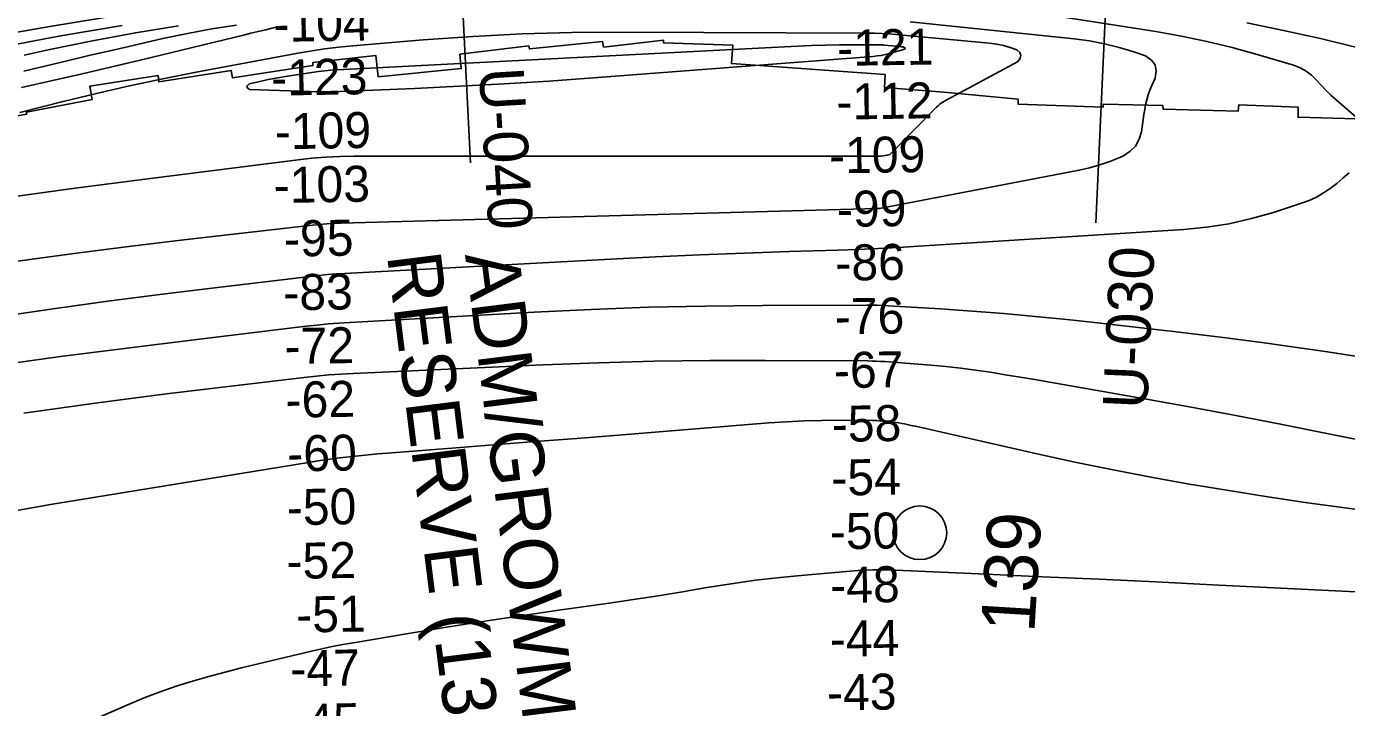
# Model space of a CAD drawing. Extents: x 3508733 to 3546731, y 546897 to 572481.
# Drawn here: x 3519217 to 3521675, y 564701 to 565969 of the extents above; entities that cross this region are included whole.
import ezdxf

# ---------------------------------------------------------------- set-up
doc = ezdxf.new("R2010")
doc.units = 0
for name, color, linetype in [('V-CHAN-NAID', 7, 'Continuous'), ('V-RIVR-IDEN', 7, 'Continuous'), ('V-RIVR-MILE', 7, 'Continuous'), ('V-RIVR-RANG', 7, 'Continuous'), ('V-RIVR-RANG-IDEN', 7, 'Continuous'), ('V-RRAP-RVMT', 7, 'Continuous'), ('V-TOPO-MAJR', 7, 'Continuous'), ('V-TOPO-MINR', 7, 'Continuous')]:
    doc.layers.add(name, color=color, linetype=linetype)

msp = doc.modelspace()

# ---------------------------------------------------------------- linework, layer by layer
at = {"layer": 'V-RIVR-MILE'}
msp.add_circle((3520880.5, 565026.3), 50, dxfattribs=at)
at = {"layer": 'V-RIVR-RANG'}
for p, q in [((3519993.5, 566713.8), (3520044.2, 565715.1)), ((3521250.7, 566542.3), (3521208, 565603.2))]:
    msp.add_line(p, q, dxfattribs=at)
at = {"layer": 'V-RRAP-RVMT'}
msp.add_lwpolyline([(3519092.4, 565782.6), (3519217.7, 565805.5), (3519217.3, 565809), (3519339.5, 565832.7), (3519335.5, 565858), (3519462.5, 565877.4), (3519463.9, 565865.9), (3519598.8, 565887), (3519601, 565872.9), (3519750.8, 565896), (3519750.8, 565901.6), (3519868.1, 565914.7), (3519872.3, 565874.9), (3520026.7, 565890.3), (3520024.4, 565917.1), (3520152.4, 565933), (3520153.6, 565926.9), (3520290.1, 565940.7), (3520291.8, 565930.6), (3520403.5, 565943.2), (3520403.4, 565938.2), (3520532.4, 565934.2), (3520530.1, 565900.2), (3520815.8, 565879.4), (3520814.9, 565855.2), (3520925.1, 565846.5), (3521063.3, 565833.5), (3521063.5, 565824.5), (3521221.7, 565818.5), (3521221.7, 565824.5), (3521333, 565821.7), (3521333.2, 565815), (3521473.4, 565811.3), (3521474.3, 565822.9), (3521584.7, 565818.9), (3521584.7, 565799.7), (3521714.3, 565796)], dxfattribs=at)
at = {"layer": 'V-TOPO-MAJR'}
for points in [[(3521282.2, 565746.3), (3521288.8, 565758.8), (3521293.1, 565773), (3521294.8, 565786.1), (3521296.2, 565795.4), (3521297.6, 565804.7), (3521299.2, 565814), (3521300.9, 565823.2), (3521303.1, 565832.3), (3521305.6, 565841.3), (3521308.8, 565850.1), (3521312.3, 565858.8), (3521318.5, 565872.3), (3521320.5, 565885.5), (3521318.7, 565897.1), (3521311.5, 565906.3), (3521300.6, 565913.9), (3521278.6, 565921.4), (3521251.4, 565929.6), (3521224, 565936.6), (3521196.1, 565941.8), (3521168, 565945.7), (3520862.8, 565977.6)], [(3519690.7, 565968.9), (3519676.8, 565966), (3519662.9, 565962.8), (3519649.1, 565959.6), (3519635.2, 565956.3), (3519621.4, 565952.9), (3519429.1, 565906), (3519318.9, 565880.1), (3519208.5, 565855.4)], [(3518723.9, 565465.3), (3519223.9, 565534.9), (3519315.8, 565547.4), (3519407.8, 565559.3), (3519499.9, 565570.5), (3519592, 565581.2), (3519749.8, 565598.8), (3519763.1, 565600.1), (3519776.4, 565601.2), (3519789.7, 565602), (3519803, 565602.5), (3520801, 565630), (3520802, 565630), (3520804.6, 565630.1), (3520805.5, 565630.2), (3521177.3, 565701.4), (3521196.6, 565705.8), (3521215.6, 565711.1), (3521234.3, 565717.6), (3521252.6, 565725.1), (3521259.7, 565728.3), (3521272.1, 565736.4), (3521282.2, 565746.3)], [(3519332, 564673.9), (3519407.7, 564707), (3519436.9, 564719.1), (3519466.3, 564730.4), (3519496.2, 564740.6), (3519526.4, 564750), (3519556.8, 564758.6), (3519587.3, 564766.9), (3519617.9, 564774.8), (3519648.6, 564782.3), (3519747.8, 564805.9), (3519767.3, 564810.3), (3519786.8, 564814.5), (3519806.4, 564818.2), (3519826.1, 564821.7), (3519928.5, 564838.8), (3519999.5, 564850.4), (3520070.5, 564861.6), (3520141.6, 564872.3), (3520212.8, 564882.7), (3520302.3, 564895.4), (3520347.8, 564902.1), (3520393.2, 564909.1), (3520438.6, 564916.5), (3520483.9, 564924.2), (3520529.3, 564931.4), (3520574.7, 564937.9), (3520620.4, 564943.2), (3520666.1, 564947.7), (3520764.8, 564956), (3520778.9, 564957), (3520793, 564957.5), (3520807, 564957.5), (3520821.1, 564957.2), (3521003.7, 564949.3), (3521109.1, 564944.6), (3521214.5, 564939.8), (3521319.9, 564934.8), (3521425.3, 564929.7), (3522086.4, 564897.1)]]:
    msp.add_lwpolyline(points, dxfattribs=at)
at = {"layer": 'V-TOPO-MINR'}
for points in [[(3521716.6, 566024.9), (3521594.4, 566040.2), (3521471.7, 566050.6), (3521348.7, 566057.8), (3520860, 566076.6), (3520835.9, 566077.3), (3520811.7, 566077.8), (3520787.5, 566077.9), (3520763.3, 566077.7), (3520067.4, 566067.9), (3520017.8, 566066.7), (3519968.3, 566064.8), (3519918.8, 566061.8), (3519869.3, 566058.2), (3519845.1, 566056.2), (3519807.8, 566052.6), (3519770.6, 566048.6), (3519733.5, 566043.7), (3519696.5, 566038.3), (3519393.2, 565990.7), (3519261, 565969), (3519128.9, 565946.1)], [(3521697, 565796.3), (3521655.7, 565832.2), (3521645.9, 565841), (3521636.5, 565850), (3521627.4, 565859.5), (3521618.6, 565869.2), (3521609.4, 565878.2), (3521599.4, 565885.9), (3521588.2, 565891.9), (3521576.2, 565896.6), (3521508.5, 565916.6), (3521461.8, 565929.5), (3521414.8, 565941.1), (3521367.4, 565950.8), (3521319.8, 565959.3), (3520924.6, 566021.7), (3520913.1, 566023.5), (3520901.6, 566025.2), (3520890.1, 566026.7), (3520878.6, 566028.2), (3520877.7, 566028.3), (3520866.6, 566029.6), (3520855.5, 566030.6)], [(3519395.9, 565970.5), (3519278, 565950.8), (3519160.7, 565928.5)], [(3520824.7, 565730.7), (3520826, 565731.7), (3520911.6, 565818.5), (3520914.6, 565821.3), (3520917.7, 565824), (3520921.1, 565826.4), (3520924.5, 565828.7), (3520928.1, 565830.8), (3520931.7, 565832.9), (3520935.3, 565834.9), (3520938.9, 565836.9), (3521062.4, 565903.3), (3521067, 565909.2), (3521068.8, 565914.8), (3521066.4, 565920.3), (3521061.1, 565925.6), (3521048.8, 565929.9), (3521036.2, 565933.5), (3521023.4, 565936), (3521010.5, 565937.8), (3520835.7, 565953.9), (3520822.7, 565954.9), (3520809.6, 565955.7), (3520796.5, 565956.1), (3520783.5, 565956.4), (3520325.2, 565958.3), (3520232.8, 565957.5), (3520140.5, 565955), (3520048.4, 565950.2), (3519956.2, 565943.7), (3519825.2, 565932.8), (3519798.7, 565930.2), (3519772.2, 565927), (3519745.9, 565923.1), (3519719.7, 565918.6), (3519533.6, 565883.8), (3519471.5, 565871.5), (3519409.5, 565858.5), (3519347.7, 565844.3), (3519286.1, 565829.2), (3519205.3, 565808.7)], [(3519608.3, 565971.2), (3519562.5, 565964.2), (3519517, 565955.7), (3519471.6, 565946.3), (3519426.4, 565936), (3519381.2, 565925.6), (3519336.1, 565915.1), (3519291, 565904.5), (3519212.9, 565885.9)], [(3519500.6, 565970), (3519420.3, 565957.2), (3519340.5, 565942.2), (3519260.9, 565925.8), (3519213.3, 565915.3)], [(3521694.1, 565929.6), (3521626.1, 565946.4), (3521557.7, 565961.5), (3521489.1, 565975.6)], [(3520848.6, 565930.7), (3520846.5, 565931.1), (3520844.4, 565931.4), (3520813.8, 565934.2), (3520811.5, 565934.4), (3520807, 565934.6), (3520804.7, 565934.6), (3520757, 565934.6), (3520730.9, 565934.4), (3520704.8, 565933.9), (3520678.6, 565933.1), (3520652.5, 565931.9), (3519784.1, 565887.2), (3519778.4, 565886.8), (3519772.6, 565886.3), (3519766.9, 565885.6), (3519761.2, 565884.9), (3519703.3, 565876.2), (3519685.3, 565873.3), (3519667.4, 565869.9), (3519649.5, 565866), (3519631.8, 565861.8), (3519628.9, 565858.9), (3519627.9, 565856.2), (3519629.5, 565853.7), (3519632.9, 565851.5), (3519744.6, 565847.5), (3519758.9, 565847.2), (3519773.1, 565847.1), (3519787.4, 565847.3), (3519801.7, 565847.7), (3519939.9, 565853.5), (3520023.3, 565857.5), (3520106.6, 565862), (3520189.9, 565867.3), (3520273.2, 565873.3), (3520793.2, 565913.1), (3520801, 565913.9), (3520808.8, 565915), (3520816.5, 565916.6), (3520824.2, 565918.5), (3520852.5, 565926.4), (3520853.3, 565927.1), (3520853.6, 565927.8), (3520853.4, 565928.5), (3520852.7, 565929.3), (3520848.6, 565930.7)], [(3519173.6, 565649), (3519308.4, 565667.6), (3519443.4, 565685.3), (3519723, 565720.7), (3519748.9, 565723.5), (3519774.8, 565725.6), (3519800.8, 565726.7), (3519826.9, 565727.2), (3520729.3, 565727.4), (3520742, 565727.4), (3520754.8, 565727.4), (3520767.5, 565727.4), (3520780.3, 565727.4), (3520803.2, 565727.4), (3520805.8, 565727.5), (3520807.2, 565727.6), (3520808.5, 565727.7), (3520820, 565729.1), (3520824.7, 565730.7)], [(3519165, 565428.5), (3519266.9, 565443.3), (3519368.8, 565457.5), (3519470.9, 565470.7), (3519573.1, 565483.2), (3519745.5, 565503.6), (3519761.6, 565505.3), (3519777.6, 565506.9), (3519793.7, 565508.1), (3519809.8, 565509.1), (3520305.4, 565535.7), (3520388.3, 565539.9), (3520471.2, 565543.7), (3520554.1, 565546.9), (3520637, 565549.8), (3520727.8, 565552.6), (3520765.3, 565553.9), (3520802.9, 565555.5), (3520840.5, 565557.5), (3520878, 565559.7), (3521371.9, 565590.9), (3521414.3, 565595.2), (3521456.3, 565601.6), (3521497.7, 565611.1), (3521538.7, 565622.7), (3521591.3, 565639.8), (3521605.4, 565645.1), (3521619, 565651.3), (3521632, 565658.9), (3521644.5, 565667.3), (3521656.5, 565676.6), (3521668.2, 565686.2), (3521679.5, 565696.3)], [(3519156.3, 565337.4), (3519280.7, 565354.3), (3519405.1, 565370.3), (3519529.6, 565385.7), (3519738.4, 565410.9), (3519758.6, 565413.1), (3519778.9, 565415.1), (3519799.1, 565416.7), (3519819.4, 565418), (3520162.3, 565437), (3520268.7, 565442.1), (3520375.2, 565446.1), (3520481.6, 565448.4), (3520588.1, 565449.6), (3520781, 565450.2), (3520791.1, 565450.2), (3520801.2, 565450), (3520811.2, 565449.6), (3520821.3, 565449.1), (3520919, 565443), (3520977.8, 565438.9), (3521036.6, 565434.4), (3521095.4, 565429), (3521154.1, 565423.2), (3521200.1, 565418.3), (3521281.8, 565409.3), (3521363.4, 565399.9), (3521444.9, 565389.8), (3521526.4, 565379.3), (3521547.7, 565376.5), (3521639.7, 565363.3), (3521731.4, 565348.8)], [(3519212.5, 565248.8), (3519345.3, 565267.7), (3519478.4, 565285), (3519734.4, 565315.6), (3519757.3, 565318.1), (3519780.1, 565320.2), (3519803, 565321.8), (3519825.9, 565323.1), (3520179.3, 565339.1), (3520282.6, 565342.9), (3520385.9, 565345.8), (3520489.3, 565347), (3520592.6, 565347.2), (3520783.5, 565346.2), (3520791.5, 565346.1), (3520799.4, 565345.8), (3520807.4, 565345.4), (3520815.3, 565344.9), (3520901.1, 565338.2), (3520928.9, 565335.7), (3520956.7, 565332.7), (3520984.4, 565329.1), (3521012, 565325.1), (3521039.6, 565320.6), (3521067.2, 565316.1), (3521094.7, 565311.4), (3521122.3, 565306.6), (3521302.3, 565275.1), (3521385.7, 565260.1), (3521468.9, 565244.7), (3521552, 565228.6), (3521635.1, 565212), (3521744.2, 565189.8)], [(3519168.7, 565062), (3519262, 565078.7), (3519746.5, 565158.1), (3519764.3, 565160.9), (3519782.2, 565163.5), (3519800, 565165.8), (3519817.9, 565167.9), (3519835.9, 565169.8), (3519853.8, 565171.6), (3519871.8, 565173.2), (3519889.7, 565174.7), (3520009.1, 565183.9), (3520086.7, 565189.9), (3520164.4, 565196), (3520242, 565202.1), (3520319.7, 565208.3), (3520599.2, 565230.7), (3520632.2, 565233), (3520665.2, 565234.6), (3520698.3, 565235.5), (3520731.4, 565235.8), (3520792.2, 565235.6), (3520794.9, 565235.6), (3520797.6, 565235.5), (3520800.3, 565235.3), (3520803, 565235), (3520831.3, 565232.2), (3520836.4, 565231.6), (3520841.6, 565230.9), (3520846.7, 565230), (3520851.8, 565229), (3520856.9, 565227.9), (3520862, 565226.8), (3520867.1, 565225.7), (3520872.2, 565224.5), (3521101.5, 565172.6), (3521172.2, 565157.2), (3521243.2, 565142.6), (3521314.3, 565129.1), (3521385.6, 565116.4), (3521390.3, 565115.6), (3521459.4, 565104.2), (3521528.6, 565093.3), (3521597.9, 565083), (3521667.2, 565073.1), (3521736.7, 565064.1)]]:
    msp.add_lwpolyline(points, dxfattribs=at)

# ---------------------------------------------------------------- texts
at = {"layer": 'V-CHAN-NAID'}
for s, p in [('RESERVE (139.2) (2)', (3519888.5, 565542.8)), ('ADM/GROWMARK', (3520033.8, 565543.8))]:
    msp.add_text(s, height=100, rotation=277.1207, dxfattribs=at).set_placement(p)
at = {"layer": 'V-RIVR-IDEN'}
msp.add_text('139', height=100, rotation=86.5404, dxfattribs=at).set_placement((3521093.6, 564839))
at = {"layer": 'V-RIVR-RANG'}
for s, rotation, p in [('-104', 0.8939, (3519677.6, 565940.1)), ('-121', 0.8177, (3520726.9, 565895.4)), ('-123', 0.8939, (3519673.3, 565840)), ('-112', 0.8177, (3520725.5, 565795.4)), ('-109', 0.8939, (3519680.2, 565740.1)), ('-109', 0.8177, (3520711.9, 565695.3)), ('-103', 0.8939, (3519678.1, 565640.1)), ('-99', 0.8177, (3520726.6, 565595.5)), ('-95', 0.8939, (3519697.3, 565540.4)), ('-86', 0.8177, (3520723.6, 565495.5)), ('-83', 0.8939, (3519696, 565440.3)), ('-76', 0.8177, (3520722.5, 565395.5)), ('-72', 0.8939, (3519698.4, 565340.3)), ('-67', 0.8177, (3520721, 565295.5)), ('-62', 0.8939, (3519700.2, 565240.4)), ('-58', 0.8177, (3520717, 565195.5)), ('-60', 0.8939, (3519703.4, 565140.4)), ('-54', 0.8177, (3520716.1, 565095.5)), ('-50', 0.8939, (3519702.6, 565040.4)), ('-50', 0.8177, (3520713.4, 564995.5)), ('-52', 0.8939, (3519702, 564940.4)), ('-48', 0.8177, (3520714.1, 564895.6)), ('-51', 0.8939, (3519720, 564840.6)), ('-44', 0.8177, (3520713.2, 564795.6)), ('-47', 0.8939, (3519709.1, 564740.4)), ('-43', 0.8177, (3520708.1, 564695.6)), ('-45', 0.8939, (3519709.1, 564640.4))]:
    msp.add_text(s, height=67, rotation=rotation, dxfattribs=at).set_placement(p)
at = {"layer": 'V-RIVR-RANG-IDEN'}
for s, rotation, p in [('U-040', 273.3949, (3520059.9, 565890)), ('U-030', 87.4121, (3521303.9, 565255.6))]:
    msp.add_text(s, height=83, rotation=rotation, dxfattribs=at).set_placement(p)

doc.saveas('drawing.dxf')
